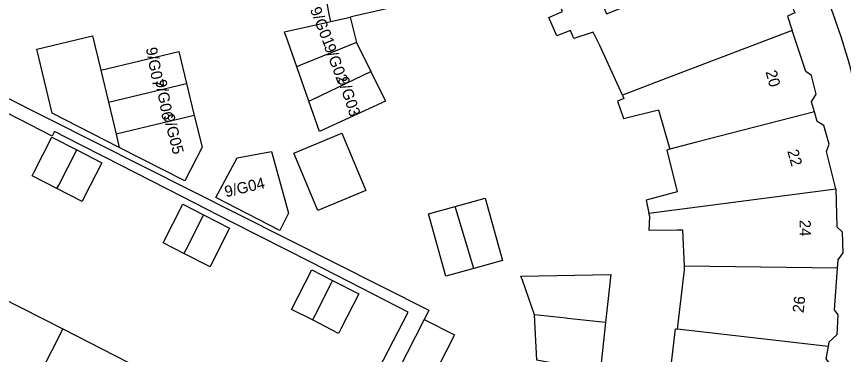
# Model space of a CAD drawing. Extents: x 160356 to 161355, y 381727 to 382845.
# Drawn here: x 161223.5 to 161297.3, y 382299.7 to 382329.8 of the extents above; entities that cross this region are included whole.
import ezdxf

# ---------------------------------------------------------------- set-up
doc = ezdxf.new("R2010")
doc.units = 0
for name, color, linetype in [('IMGEO_Pand', 7, 'Continuous'), ('IMGEO_Pand_nummerreeks', 7, 'Continuous'), ('IMGEO_Voetpad_open', 7, 'Continuous')]:
    doc.layers.add(name, color=color, linetype=linetype)

msp = doc.modelspace()

# ---------------------------------------------------------------- linework, layer by layer
at = {"layer": 'IMGEO_Pand'}
for points in [[(161289.652, 382336.355), (161290.99, 382333.235), (161291.629, 382333.467), (161292.998, 382330.172), (161292.349, 382329.89), (161292.775, 382328.604)], [(161251.574, 382329.407), (161251.451, 382330.062), (161251.08, 382332.04), (161256.547, 382333.131), (161256.932, 382330.621), (161253.655, 382329.881), (161253.299, 382329.801)], [(161277.614, 382322.834), (161275.593, 382327.259), (161274.999, 382328.457), (161273.282, 382327.882), (161272.98, 382328.605), (161271.752, 382328.117), (161271.037, 382329.774), (161272.279, 382330.292), (161271.973, 382331.027), (161275.208, 382332.406), (161276.194, 382330.08), (161278.311, 382330.926), (161278.18, 382331.222)], [(161251.574, 382329.407), (161253.299, 382329.801)], [(161253.299, 382329.801), (161253.883, 382327.534)], [(161248.543, 382325.361), (161247.56, 382328.169), (161247.493, 382328.362), (161247.453, 382328.476), (161251.574, 382329.407)], [(161232.706, 382318.174), (161226.714, 382321.223), (161225.335, 382326.928), (161230.3, 382328.128), (161231.043, 382325.053)], [(161292.775, 382328.604), (161281.567, 382324.355), (161277.614, 382322.834)], [(161294.75, 382321.364), (161294.493, 382322.248), (161294.9, 382322.929), (161294.476, 382324.588), (161293.985, 382324.956), (161292.775, 382328.604)], [(161253.883, 382327.534), (161248.884, 382325.5), (161248.543, 382325.361)], [(161253.883, 382327.534), (161255.165, 382324.939)], [(161231.043, 382325.053), (161238.019, 382326.74), (161238.709, 382323.889)], [(161231.043, 382325.053), (161231.732, 382322.202)], [(161249.612, 382322.307), (161248.543, 382325.361)], [(161255.165, 382324.939), (161256.467, 382322.303), (161251.01, 382319.8), (161250.561, 382319.594), (161249.612, 382322.307)], [(161249.612, 382322.307), (161250.005, 382322.493), (161255.165, 382324.939)], [(161231.732, 382322.202), (161238.709, 382323.889)], [(161238.709, 382323.889), (161239.398, 382321.038)], [(161277.614, 382322.834), (161277.749, 382322.538), (161277.178, 382322.315), (161277.703, 382320.757), (161280.829, 382321.537), (161281.844, 382318.014)], [(161231.732, 382322.202), (161232.422, 382319.351)], [(161294.75, 382321.364), (161284.224, 382318.636), (161281.844, 382318.014)], [(161296.656, 382314.48), (161295.815, 382317.803), (161296.063, 382318.454), (161295.579, 382320.122), (161295.008, 382320.48), (161294.75, 382321.364)], [(161239.398, 382321.038), (161232.422, 382319.351)], [(161239.398, 382321.038), (161240.087, 382318.187), (161238.564, 382315.194), (161232.706, 382318.174)], [(161232.422, 382319.351), (161232.706, 382318.174)], [(161248.283, 382317.663), (161252.563, 382319.457), (161254.708, 382314.338), (161250.429, 382312.544), (161248.283, 382317.663)], [(161227.131, 382314.503), (161224.919, 382315.63), (161225.083, 382315.951), (161226.683, 382319.091), (161228.922, 382317.95)], [(161228.922, 382317.95), (161231.151, 382316.814), (161229.551, 382313.674), (161229.387, 382313.353), (161227.131, 382314.503)], [(161227.131, 382314.503), (161227.297, 382314.823), (161228.922, 382317.95)], [(161241.336, 382313.711), (161243.225, 382317.263), (161246.293, 382317.799), (161247.81, 382312.304), (161247.034, 382310.784), (161241.336, 382313.711)], [(161281.844, 382318.014), (161281.574, 382317.943), (161282.501, 382314.204), (161279.745, 382313.476), (161279.983, 382312.325)], [(161279.983, 382312.325), (161296.656, 382314.48)], [(161296.656, 382314.48), (161296.736, 382311.089), (161297.227, 382310.651), (161297.293, 382308.781), (161296.825, 382308.14), (161296.771, 382307.412)], [(161262.67, 382312.907), (161265.352, 382313.653), (161266.899, 382308.09), (161264.345, 382307.38)], [(161238.471, 382308.732), (161236.622, 382309.674), (161238.37, 382313.105), (161240.218, 382312.163)], [(161264.345, 382307.38), (161261.851, 382306.687), (161260.305, 382312.249), (161262.67, 382312.907)], [(161264.345, 382307.38), (161262.67, 382312.907)], [(161240.218, 382312.163), (161242.555, 382310.972), (161240.969, 382307.859), (161240.808, 382307.542), (161238.471, 382308.732)], [(161240.218, 382312.163), (161238.633, 382309.05), (161238.471, 382308.732)], [(161283.139, 382307.576), (161282.997, 382310.808), (161282.831, 382310.806), (161282.462, 382310.801), (161280.013, 382310.767), (161280.049, 382312.007), (161279.983, 382312.325)], [(161282.542, 382301.981), (161283.153, 382307.258), (161283.139, 382307.576)], [(161296.771, 382307.412), (161283.139, 382307.576)], [(161296.771, 382307.412), (161296.499, 382303.71), (161296.851, 382303.241), (161296.746, 382301.461), (161296.048, 382300.81), (161295.978, 382300.429)], [(161249.946, 382302.79), (161248.086, 382303.738), (161249.887, 382307.27), (161251.745, 382306.323)], [(161269.751, 382303.256), (161268.682, 382306.336), (161268.556, 382306.698), (161276.577, 382306.848), (161276.112, 382302.564)], [(161251.745, 382306.323), (161254.083, 382305.131), (161252.485, 382301.995), (161252.283, 382301.599), (161249.946, 382302.79)], [(161251.745, 382306.323), (161250.148, 382303.186), (161249.946, 382302.79)], [(161222.102, 382304.827), (161227.669, 382301.989)], [(161276.112, 382302.564), (161275.631, 382298.133), (161269.981, 382299.22), (161269.751, 382303.256)], [(161276.112, 382302.564), (161272.719, 382302.933), (161272.601, 382302.946), (161269.751, 382303.256)], [(161259.91, 382302.824), (161262.613, 382301.455), (161260.338, 382296.965), (161257.635, 382298.334)], [(161259.91, 382302.824), (161257.635, 382298.334)], [(161227.669, 382301.989), (161223.595, 382293.99)], [(161227.669, 382301.989), (161233.517, 382299.008)], [(161286.225, 382295.431), (161284.132, 382295.898), (161282.205, 382296.328), (161281.897, 382296.397), (161281.705, 382296.44), (161282.348, 382302.004), (161282.542, 382301.981)], [(161295.978, 382300.429), (161282.542, 382301.981)], [(161295.978, 382300.429), (161295.773, 382299.319), (161296.335, 382298.621), (161296.131, 382296.991), (161295.663, 382296.33), (161295.171, 382293.434)]]:
    msp.add_lwpolyline(points, dxfattribs=at)
at = {"layer": 'IMGEO_Voetpad_open'}
for points in [[(161217.391, 382323.515), (161216.686, 382323.91), (161216.726, 382325.591), (161218.199, 382325.556), (161219.6, 382325.522), (161219.567, 382324.167), (161222.106, 382322.89), (161260.339, 382303.664), (161260.087, 382303.173), (161259.91, 382302.824)], [(161251.443, 382289.87), (161258.477, 382303.494), (161254.338, 382305.631), (161251.999, 382306.823), (161249.87, 382307.908), (161242.822, 382311.495), (161240.485, 382312.686), (161238.354, 382313.772), (161231.404, 382317.31), (161229.179, 382318.444), (161226.936, 382319.587), (161226.727, 382319.178), (161219.812, 382322.73)]]:
    msp.add_lwpolyline(points, dxfattribs=at)
msp.add_arc((161232.24, 382307.005), 68.209, 14.22551, 24.61338, dxfattribs=at)

# ---------------------------------------------------------------- texts
at = {"layer": 'IMGEO_Pand_nummerreeks'}
for s, rotation, p in [('9/G01', 291.54873, (161249.707, 382330.474)), ('9/G02', 290.7294, (161250.955, 382327.185)), ('9/G07', 280.7317, (161235.071, 382327.013)), ('20', 285.25766, (161290.382, 382324.915)), ('9/G03', 288.29433, (161252.174, 382324.297)), ('9/G06', 280.40626, (161235.913, 382324.136)), ('9/G05', 284.46402, (161236.616, 382321.012)), ('22', 285.46965, (161292.321, 382317.848)), ('9/G04', 13.24052, (161242.229, 382313.725)), ('24', 270.93371, (161293.42, 382311.719)), ('26', 83.51433, (161293.778, 382303.384))]:
    msp.add_text(s, height=1, rotation=rotation, dxfattribs=at).set_placement(p)

doc.saveas('drawing.dxf')
